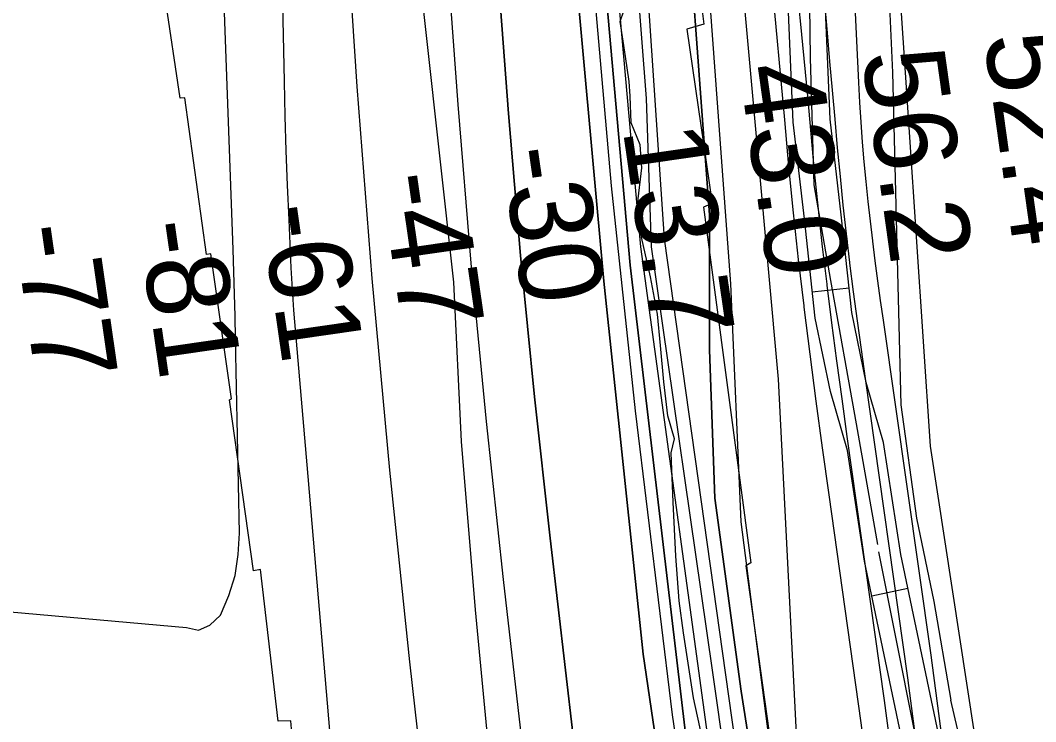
# Model space of a CAD drawing. Extents: x 3250478 to 3288318, y 788638 to 816472.
# Drawn here: x 3276766 to 3277590, y 801514 to 802083 of the extents above; entities that cross this region are included whole.
import ezdxf

# ---------------------------------------------------------------- set-up
doc = ezdxf.new("R2010")
doc.units = 0
for name, color, linetype in [('V-RIVR-EDGE', 7, 'Continuous'), ('V-RIVR-RANG', 7, 'Continuous'), ('V-ROAD-CNTR', 7, 'Continuous'), ('V-RRAP-RVMT', 7, 'Continuous'), ('V-TOPO-DPTH', 7, 'Continuous'), ('V-TOPO-MAJR', 7, 'Continuous'), ('V-TOPO-MINR', 7, 'Continuous'), ('V-TOPO-WATR', 7, 'Continuous')]:
    doc.layers.add(name, color=color, linetype=linetype)

msp = doc.modelspace()

# ---------------------------------------------------------------- linework, layer by layer
at = {"layer": 'V-RIVR-EDGE'}
msp.add_lwpolyline([(3277324.16, 801477.64), (3277312.13, 801533.31), (3277304, 801585.93), (3277300.58, 801612.02), (3277297.63, 801648.1), (3277295.57, 801692.01), (3277293.93, 801732), (3277296.56, 801743.3), (3277291.39, 801762), (3277287.98, 801789.4), (3277285.45, 801818.96), (3277282.9, 801844.18), (3277277.33, 801874.62), (3277270.02, 801906.8), (3277270.92, 801918.97), (3277266.6, 801933.33), (3277270.16, 801962.88), (3277268.9, 801981.57), (3277261.55, 801999.41), (3277260.74, 802021.15), (3277259.9, 802032.89), (3277256.9, 802053.32), (3277252.63, 802081.59), (3277255.69, 802090.27)], dxfattribs=at)
at = {"layer": 'V-ROAD-CNTR'}
for p, q in [((3277408.4, 801862.49), (3277438.23, 801865.67)), ((3277456.56, 801615.99), (3277485.92, 801622.15))]:
    msp.add_line(p, q, dxfattribs=at)
for points in [[(3277378.48, 804141.38), (3277383.64, 804080.01), (3277359.82, 803996.62), (3277319.97, 803910.43), (3277296.27, 803561.33), (3277300.08, 803372.73), (3277314.93, 803252.32), (3277371.49, 802882.9), (3277384.78, 802697.25), (3277393.32, 802489.28), (3277402.58, 802336.83), (3277404.92, 802178.43), (3277406.66, 802052.14), (3277409.51, 801949.16), (3277423.12, 801871.68), (3277443.93, 801755.39), (3277461.26, 801657.56)], [(3278330.49, 803712.38), (3278071.78, 803610.82), (3277877.89, 803542.41), (3277760.5, 803500.49), (3277665.54, 803466.73), (3277609.54, 803449.67), (3277566.7, 803439.69), (3277366.74, 803387.65), (3277346.31, 803375.04), (3277336.41, 803357.44), (3277336.41, 803334.51), (3277346.33, 803290.56), (3277379.16, 803066.65), (3277415.13, 802798.95), (3277438.18, 802529.4), (3277460.12, 802331.66), (3277473.39, 802040.25), (3277480.14, 801770.82), (3277492.85, 801678.96), (3277506.87, 801611.37), (3277520.6, 801531.3)], [(3277612.45, 801156.31), (3277539.9, 801504.66), (3277504.26, 801737.18), (3277487.28, 801991.76), (3277460.13, 802394), (3277422.79, 802784.36), (3277395.63, 802976.15), (3277361.69, 803183.21), (3277343.02, 803291.83), (3277343.02, 803330.87), (3277363.39, 803366.51), (3277397.33, 803388.57), (3277490.68, 803407.24), (3277701.13, 803461.55), (3278028.7, 803585.45), (3278332.5, 803712.53)], [(3277571.1, 800862.15), (3277549.72, 800897.36), (3277536.79, 800922.2), (3277532.53, 800952.97), (3277534.57, 800995.47), (3277538.14, 801029.96), (3277551.82, 801079.57), (3277556.28, 801112.74), (3277557.19, 801132.46), (3277556.1, 801161.45), (3277548.53, 801199.79), (3277519.8, 801314.63), (3277450.69, 801643.98), (3277436.84, 801733.69), (3277423.05, 801781.6), (3277410.69, 801841.04), (3277402.1, 801921.55), (3277392.91, 801999.9), (3277380.13, 802299.72)], [(3277612.4, 800855.13), (3277596.28, 800878.47), (3277575.88, 800912.09), (3277565.8, 800931.45), (3277562.63, 800954.32), (3277564.5, 800993.2), (3277567.73, 801024.39), (3277581.28, 801073.56), (3277586.18, 801110.05), (3277587.21, 801132.33), (3277585.98, 801164.94), (3277577.82, 801206.33), (3277549.04, 801321.35), (3277480.22, 801649.35), (3277466.2, 801740.15), (3277452.19, 801788.82), (3277440.36, 801845.7), (3277431.92, 801924.89), (3277422.83, 802002.29), (3277410.09, 802301.35)], [(3277524.74, 800754.17), (3277525.61, 800811.31), (3277537.52, 800890.13), (3277544.38, 800958.51), (3277552.26, 801015.89), (3277557.47, 801066.04), (3277570.37, 801100.01), (3277574.27, 801122.21), (3277576.98, 801141.02), (3277575.09, 801167.78), (3277563.07, 801215.72), (3277519.17, 801380.04), (3277490.74, 801509.3), (3277462.42, 801651.54)], [(3277613.69, 801152.44), (3277565.73, 801337.39), (3277520.6, 801531.3)]]:
    msp.add_lwpolyline(points, dxfattribs=at)
at = {"layer": 'V-RRAP-RVMT'}
for p, q in [((3277302.22, 802221.32), (3277320.5, 802079.37)), ((3276895.87, 802019.41), (3276875.65, 802157.01)), ((3277320.5, 802079.37), (3277306.76, 802075.4)), ((3277306.76, 802075.4), (3277327.3, 801934.12)), ((3276899.7, 802019.7), (3276895.87, 802019.41)), ((3276917.21, 801892.55), (3276899.7, 802019.7)), ((3277327.3, 801934.12), (3277320.16, 801931.04)), ((3277320.16, 801931.04), (3277358.64, 801642.8)), ((3276920.66, 801893.13), (3276917.21, 801892.55)), ((3276937.6, 801775.57), (3276920.66, 801893.13)), ((3276935.97, 801774.86), (3276937.6, 801775.57)), ((3276955.35, 801636.31), (3276935.97, 801774.86)), ((3276961.15, 801637.23), (3276955.35, 801636.31)), ((3276975.46, 801514.34), (3276961.15, 801637.23)), ((3277358.64, 801642.8), (3277354.56, 801640.18)), ((3277354.56, 801640.18), (3277373.26, 801506.69)), ((3276985.57, 801514.73), (3276975.46, 801514.34)), ((3276996.27, 801399.56), (3276985.57, 801514.73))]:
    msp.add_line(p, q, dxfattribs=at)
at = {"layer": 'V-TOPO-DPTH'}
for points in [[(3276892.9, 804781.29), (3277087.64, 804088.93), (3277094.06, 804039.6), (3277126.11, 803612.77), (3277153.89, 803239.56), (3277164.59, 803151.62), (3277233.04, 802546.76), (3277273.64, 802019.12), (3277277.9, 801899.01), (3277327.13, 801555.82), (3277348.53, 801405.68), (3277380.66, 801251.24), (3277384.94, 801221.21), (3277410.5, 800597.06)], [(3276892.9, 804781.29), (3277087.64, 804088.93), (3277094.06, 804039.6), (3277126.11, 803612.77), (3277153.89, 803239.56), (3277164.59, 803151.62), (3277233.04, 802546.76), (3277273.64, 802019.12), (3277277.9, 801899.01), (3277327.13, 801555.82), (3277348.53, 801405.68), (3277380.66, 801251.24), (3277384.94, 801221.21), (3277410.5, 800597.06)], [(3278043.49, 798542.65), (3277830.49, 799256.42), (3277566.87, 799908.53), (3277517.59, 800082.27), (3277468.3, 800241), (3277429.79, 800571.32), (3277421.23, 800642.1), (3277410.61, 800987.42), (3277399.95, 801210.49), (3277393.53, 801266.25), (3277350.72, 801538.66), (3277329.31, 801695.24), (3277325.06, 801815.35), (3277325.09, 801924.73), (3277278.09, 802561.76), (3277267.39, 802638.98), (3277188.19, 803185.93), (3277171.09, 803391.84), (3277162.57, 803604.18), (3277160.51, 803885.15), (3277160.55, 804026.71), (3277151.98, 804061.03), (3277098.41, 804232.63), (3276937.71, 804777.47)], [(3276847.78, 804709.98), (3276986.87, 804194.06), (3277031.86, 804016.03), (3277102.47, 803454.06), (3277138.86, 803192.38), (3277158.11, 803005.78), (3277207.29, 802486.71), (3277260.73, 801884), (3277305.66, 801504.35), (3277359.2, 801223.37), (3277382.64, 800685.01), (3277391.17, 800526.29), (3277412.53, 800204.56), (3277453.21, 799970.76), (3277491.77, 799816.32), (3277536.77, 799668.32), (3277575.35, 799580.37), (3277620.37, 799498.85), (3277676.11, 799421.62), (3277755.44, 799312.21), (3277770.45, 799280.03), (3277813.29, 799119.16), (3277973.95, 798523.47)], [(3277973.95, 798523.47), (3277813.29, 799119.16), (3277770.45, 799280.03), (3277755.44, 799312.21), (3277676.11, 799421.62), (3277620.37, 799498.85), (3277575.35, 799580.37), (3277536.77, 799668.32), (3277491.77, 799816.32), (3277453.21, 799970.76), (3277412.53, 800204.56), (3277391.17, 800526.29), (3277382.64, 800685.01), (3277359.2, 801223.37), (3277305.66, 801504.35), (3277260.73, 801884), (3277207.29, 802486.71), (3277158.11, 803005.78), (3277138.86, 803192.38), (3277102.47, 803454.06), (3277031.86, 804016.03), (3276986.87, 804194.06), (3276847.78, 804709.98)], [(3277354.75, 800674.29), (3277341.97, 800959.56), (3277324.89, 801246.97), (3277301.33, 801364.94), (3277271.37, 801568.71), (3277239.28, 801871.14), (3277177.28, 802553.21), (3277170.88, 802654.02), (3277136.67, 803027.23), (3277119.56, 803196.68), (3276980.38, 804005.32), (3276797.47, 804660.41)], [(3276797.47, 804660.41), (3276980.38, 804005.32), (3277119.56, 803196.68), (3277136.67, 803027.23), (3277170.88, 802654.02), (3277177.28, 802553.21), (3277239.28, 801871.14), (3277271.37, 801568.71), (3277301.33, 801364.94), (3277324.89, 801246.97), (3277341.97, 800959.56), (3277354.75, 800674.29)], [(3277217.88, 800599.1), (3277214.27, 801050.63), (3277213.81, 801079.4), (3277213.04, 801108.16), (3277211.8, 801136.91), (3277210.25, 801165.65), (3277208.17, 801194.35), (3277205.7, 801223.01), (3277202.65, 801251.61), (3277199.21, 801280.18), (3277198.74, 801283.79), (3277194.84, 801314.15), (3277191.04, 801344.51), (3277187.37, 801374.9), (3277183.8, 801405.29), (3277158.03, 801629.1), (3277144.24, 801757.36), (3277131.74, 801885.74), (3277121.18, 802014.29), (3277111.91, 802142.96)], [(3277217.88, 800599.1), (3277214.27, 801050.63), (3277213.81, 801079.4), (3277213.04, 801108.16), (3277211.8, 801136.91), (3277210.25, 801165.65), (3277208.17, 801194.35), (3277205.7, 801223.01), (3277202.65, 801251.61), (3277199.21, 801280.18), (3277198.74, 801283.79), (3277194.84, 801314.15), (3277191.04, 801344.51), (3277187.37, 801374.9), (3277183.8, 801405.29), (3277158.03, 801629.1), (3277144.24, 801757.36), (3277131.74, 801885.74), (3277121.18, 802014.29), (3277111.91, 802142.96)], [(3277267, 800640.75), (3277261.7, 800970.09), (3277260.68, 801013.38), (3277259.25, 801056.66), (3277257.19, 801099.91), (3277254.72, 801143.15), (3277251.49, 801186.33), (3277247.69, 801229.45), (3277243.02, 801272.49), (3277237.77, 801315.48), (3277237.12, 801320.43), (3277231.22, 801365.86), (3277225.46, 801411.31), (3277219.91, 801456.78), (3277214.5, 801502.27), (3277195.81, 801662.65), (3277183.3, 801777.27), (3277171.91, 801891.98), (3277162.18, 802006.86), (3277153.56, 802121.83)], [(3277153.56, 802121.83), (3277162.18, 802006.86), (3277171.91, 801891.98), (3277183.3, 801777.27), (3277195.81, 801662.65), (3277214.5, 801502.27), (3277219.91, 801456.78), (3277225.46, 801411.31), (3277231.22, 801365.86), (3277237.12, 801320.43), (3277237.77, 801315.48), (3277243.02, 801272.49), (3277247.69, 801229.45), (3277251.49, 801186.33), (3277254.72, 801143.15), (3277257.19, 801099.91), (3277259.25, 801056.66), (3277260.68, 801013.38), (3277261.7, 800970.09), (3277267, 800640.75)]]:
    msp.add_lwpolyline(points, dxfattribs=at)
at = {"layer": 'V-TOPO-MAJR'}
for points in [[(3277167.51, 800557.54), (3277167.63, 801130.63), (3277167.51, 801144.97), (3277167.21, 801159.31), (3277166.66, 801173.64), (3277166.56, 801278.51), (3277135.3, 801604.54), (3277124.06, 801741.22), (3277117.83, 801870.37), (3277050.69, 802475.4)], [(3277460.9, 801413.77), (3277447.91, 801512.94), (3277422.01, 801697.81), (3277416.78, 801735.84), (3277411.66, 801773.89), (3277406.73, 801811.97), (3277401.91, 801850.06), (3277401.79, 801851.06), (3277397.34, 801888.69), (3277393.18, 801926.35), (3277389.45, 801964.05), (3277386.01, 802001.78), (3277382.68, 802039.53), (3277379.21, 802077.26), (3277375.53, 802114.98)]]:
    msp.add_lwpolyline(points, dxfattribs=at)
at = {"layer": 'V-TOPO-MINR'}
for points in [[(3277012.07, 804812.64), (3277098.48, 804462.13), (3277184.15, 804046.01), (3277201.25, 803831.52), (3277207.52, 803284.59), (3277220.36, 803181.63), (3277250.34, 803016.47), (3277308.13, 802593.92), (3277380.82, 801791.74), (3277395.74, 801493.6), (3277434.27, 801227.63), (3277440.64, 800976.69), (3277457.7, 800663.54), (3277476.95, 800455.48), (3277521.93, 800249.57), (3277620.5, 799940.68), (3277903.42, 799275.71), (3277929.13, 799177.04), (3277978.39, 798930.37), (3278074.36, 798551.17)], [(3278059.89, 798547.18), (3277851.95, 799275.72), (3277581.89, 799929.97), (3277496.19, 800262.44), (3277461.93, 800457.63), (3277447.45, 800598.15), (3277408.54, 801244.8), (3277389.28, 801375.64), (3277350.76, 801675.93), (3277342.23, 801868.96), (3277290.96, 802566.05), (3277250.3, 802883.49), (3277196.78, 803218.1), (3277181.83, 803456.18), (3277177.66, 803857.27), (3277173.42, 804028.85), (3277149.85, 804118.94), (3276984.34, 804796.07)], [(3278027.25, 798538.17), (3277935.46, 798805.98), (3277806.9, 799254.29), (3277796.19, 799290.75), (3277609.72, 799736.93), (3277513.28, 800009.35), (3277446.85, 800219.56), (3277436.18, 800393.3), (3277416.94, 800624.94), (3277391.38, 801225.5), (3277350.69, 801463.59), (3277288.62, 801905.44), (3277256.59, 802379.46), (3277241.64, 802615.39), (3277166.75, 803211.68), (3277145.38, 803477.64), (3277126.17, 803812.24), (3277113.37, 804043.88), (3277098.38, 804116.81), (3277001.96, 804462.16), (3276914.11, 804773.18)], [(3276937.71, 804777.47), (3277098.41, 804232.63), (3277151.98, 804061.03), (3277160.55, 804026.71), (3277160.51, 803885.15), (3277162.57, 803604.18), (3277171.09, 803391.84), (3277188.19, 803185.93), (3277267.39, 802638.98), (3277278.09, 802561.76), (3277325.09, 801924.73), (3277325.06, 801815.35), (3277329.31, 801695.24), (3277350.72, 801538.66), (3277393.53, 801266.25), (3277399.95, 801210.49), (3277410.61, 800987.42), (3277421.23, 800642.1), (3277429.79, 800571.32), (3277468.3, 800241), (3277517.59, 800082.27), (3277566.87, 799908.53), (3277830.49, 799256.42), (3278043.49, 798542.65)], [(3276847.78, 804709.98), (3276986.87, 804194.06), (3277031.86, 804016.03), (3277102.47, 803454.06), (3277138.86, 803192.38), (3277158.11, 803005.78), (3277207.29, 802486.71), (3277260.73, 801884), (3277305.66, 801504.35), (3277359.2, 801223.37), (3277382.64, 800685.01), (3277391.17, 800526.29), (3277412.53, 800204.56), (3277453.21, 799970.76), (3277491.77, 799816.32), (3277536.77, 799668.32), (3277575.35, 799580.37), (3277620.37, 799498.85), (3277676.11, 799421.62), (3277755.44, 799312.21), (3277770.45, 799280.03), (3277813.29, 799119.16), (3277973.95, 798523.47)], [(3276797.47, 804660.41), (3276980.38, 804005.32), (3277119.56, 803196.68), (3277136.67, 803027.23), (3277170.88, 802654.02), (3277177.28, 802553.21), (3277239.28, 801871.14), (3277271.37, 801568.71), (3277301.33, 801364.94), (3277324.89, 801246.97), (3277341.97, 800959.56), (3277354.75, 800674.29)], [(3277359.09, 800848.02), (3277339.91, 801246.96), (3277322.77, 801330.62), (3277294.95, 801519.37), (3277264.99, 801766.03), (3277245.74, 801948.35), (3277192.29, 802555.35), (3277155.95, 802943.58), (3277123.86, 803237.43), (3277051.07, 803715.74), (3277003.98, 804035.34), (3276988.98, 804097.54), (3276928.99, 804294.88)], [(3277397.64, 800650.69), (3277376.36, 801219.07), (3277369.94, 801253.39), (3277331.39, 801446.44), (3277269.32, 801899.01), (3277226.56, 802377.32), (3277198.77, 802703.34), (3277156, 803136.61), (3277145.3, 803205.25), (3277119.62, 803421.88), (3277081.16, 803921.64), (3277072.62, 804043.9), (3277064.05, 804086.79), (3277044.77, 804149)], [(3277019.28, 801484.57), (3277012.64, 801560.58), (3277006.1, 801636.6), (3276999.62, 801712.63), (3276988.2, 801847.57), (3276987.53, 801856.13), (3276986.92, 801864.7), (3276986.41, 801873.27), (3276985.96, 801881.85), (3276984.17, 801920.74), (3276982.98, 801948.77), (3276981.92, 801976.81), (3276981.08, 802004.85), (3276980.37, 802032.9), (3276969.31, 802543.72)], [(3277502.47, 801423.41), (3277485.76, 801549.5), (3277451.41, 801792.26), (3277448.16, 801815.61), (3277444.99, 801838.98), (3277441.92, 801862.36), (3277438.93, 801885.75), (3277438.89, 801886.09), (3277436.11, 801909.33), (3277433.49, 801932.6), (3277431.13, 801955.89), (3277428.95, 801979.2), (3277426.88, 802002.52), (3277424.81, 802025.84), (3277422.74, 802049.16), (3277420.67, 802072.49), (3277382, 802506.71)], [(3277107.53, 800841.26), (3277109.99, 800901.94), (3277121.78, 801210.11), (3277082.17, 801562.58), (3277065.99, 801717.84), (3277051.48, 801873.24), (3277039.47, 802028.86), (3277029.14, 802184.62)], [(3277523.26, 801428.23), (3277504.64, 801567.86), (3277466.03, 801839.34), (3277463.79, 801855.38), (3277461.6, 801871.43), (3277459.49, 801887.49), (3277457.42, 801903.55), (3277457.4, 801903.75), (3277455.47, 801919.73), (3277453.67, 801935.72), (3277452.04, 801951.74), (3277450.54, 801967.76), (3277449.22, 801983.8), (3277448.02, 801999.85), (3277447.03, 802015.91), (3277446.15, 802031.99), (3277439.08, 802178.96)], [(3277217.88, 800599.1), (3277214.27, 801050.63), (3277213.81, 801079.4), (3277213.04, 801108.16), (3277211.8, 801136.91), (3277210.25, 801165.65), (3277208.17, 801194.35), (3277205.7, 801223.01), (3277202.65, 801251.61), (3277199.21, 801280.18), (3277198.74, 801283.79), (3277194.84, 801314.15), (3277191.04, 801344.51), (3277187.37, 801374.9), (3277183.8, 801405.29), (3277158.03, 801629.1), (3277144.24, 801757.36), (3277131.74, 801885.74), (3277121.18, 802014.29), (3277111.91, 802142.96)], [(3277267, 800640.75), (3277261.7, 800970.09), (3277260.68, 801013.38), (3277259.25, 801056.66), (3277257.19, 801099.91), (3277254.72, 801143.15), (3277251.49, 801186.33), (3277247.69, 801229.45), (3277243.02, 801272.49), (3277237.77, 801315.48), (3277237.12, 801320.43), (3277231.22, 801365.86), (3277225.46, 801411.31), (3277219.91, 801456.78), (3277214.5, 801502.27), (3277195.81, 801662.65), (3277183.3, 801777.27), (3277171.91, 801891.98), (3277162.18, 802006.86), (3277153.56, 802121.83)], [(3276551.05, 801621.41), (3276900.94, 801590.34), (3276910.7, 801588.17), (3276919.85, 801592.18), (3276928.6, 801600.33), (3276935.32, 801616.25), (3276940.4, 801632.55), (3276943, 801649.42), (3276943.96, 801666.67), (3276940.85, 801824.48), (3276940.45, 801842.56), (3276940, 801860.64), (3276939.45, 801878.72), (3276938.84, 801896.79), (3276931.11, 802111.34)], [(3277481.68, 801418.59), (3277466.85, 801531.2), (3277436.74, 801745.08), (3277432.49, 801775.76), (3277428.34, 801806.47), (3277424.34, 801837.19), (3277420.43, 801867.92), (3277420.36, 801868.53), (3277416.73, 801898.99), (3277413.33, 801929.47), (3277410.28, 801959.99), (3277407.44, 801990.53), (3277404.7, 802021.08), (3277401.84, 802051.62), (3277398.81, 802082.15), (3277395.67, 802112.66)]]:
    msp.add_lwpolyline(points, dxfattribs=at)
at = {"layer": 'V-TOPO-WATR'}
msp.add_lwpolyline([(3276892.9, 804781.29), (3277087.64, 804088.93), (3277094.06, 804039.6), (3277126.11, 803612.77), (3277153.89, 803239.56), (3277164.59, 803151.62), (3277233.04, 802546.76), (3277273.64, 802019.12), (3277277.9, 801899.01), (3277327.13, 801555.82), (3277348.53, 801405.68), (3277380.66, 801251.24), (3277384.94, 801221.21), (3277410.5, 800597.06)], dxfattribs=at)

# ---------------------------------------------------------------- texts
at = {"layer": 'V-RIVR-RANG'}
for s, rotation, p in [('52.4', 277.98833, (3277547.37, 802069.63)), ('56.2', 277.98833, (3277448.37, 802055.5)), ('43.0', 277.98833, (3277348.97, 802044.23)), ('13.7', 278.21847, (3277254.68, 801994.13)), ('-30', 278.21847, (3277156.06, 801977.37)), ('-47', 278.21847, (3277058.04, 801956.46)), ('-61', 278.21847, (3276960.71, 801930.82)), ('-81', 278.21847, (3276861.56, 801917.73)), ('-77', 278.21847, (3276760.98, 801914.57))]:
    msp.add_text(s, height=67, rotation=rotation, dxfattribs=at).set_placement(p)

doc.saveas('drawing.dxf')
